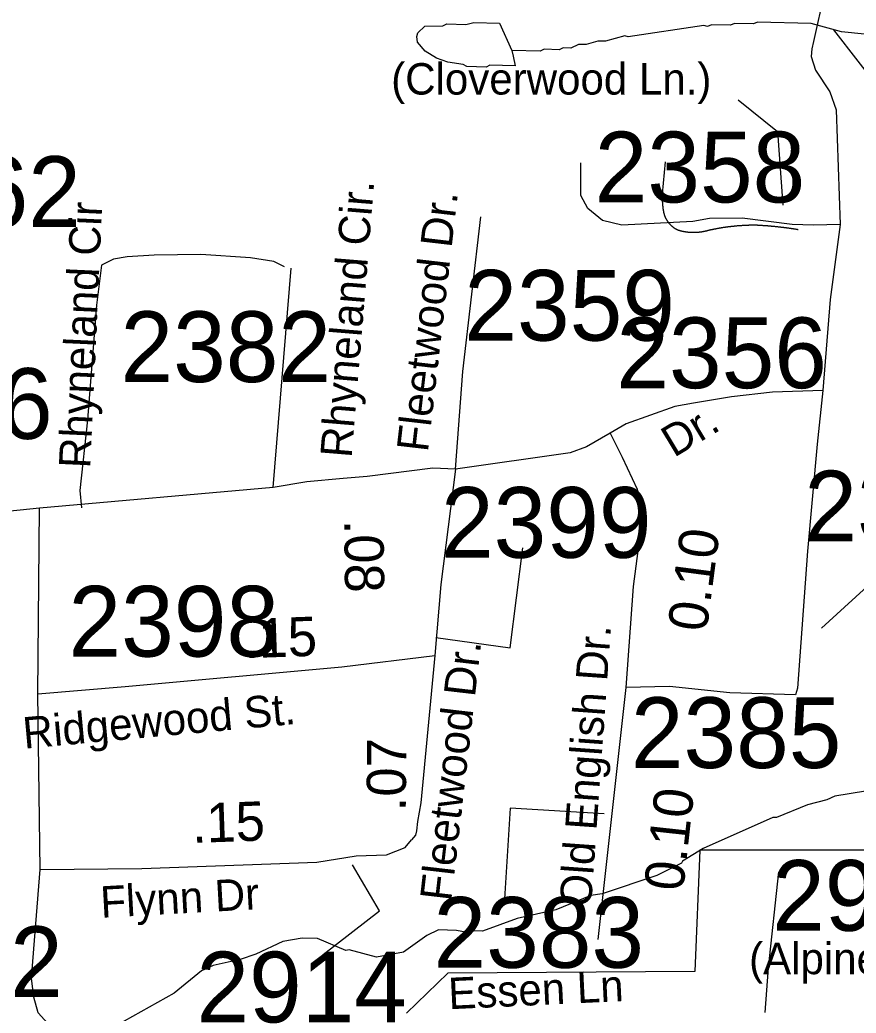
# Model space of a CAD drawing. Extents: x 1268485 to 1426702, y 514839 to 616766.
# Drawn here: x 1359423 to 1361168, y 566605 to 568678 of the extents above; entities that cross this region are included whole.
import ezdxf

# ---------------------------------------------------------------- set-up
doc = ezdxf.new("R2010")
doc.units = 0
for name, color, linetype in [('Old_Level_10', 7, 'Continuous'), ('Old_Level_11', 7, 'Continuous'), ('Old_Level_17', 7, 'Continuous'), ('Old_Level_32', 7, 'Continuous'), ('Old_Level_35', 7, 'Continuous'), ('Old_Level_48', 7, 'Continuous'), ('Old_Level_49', 7, 'Continuous'), ('Old_Level_62', 7, 'Continuous'), ('Old_Level_8', 7, 'Continuous')]:
    doc.layers.add(name, color=color, linetype=linetype)

msp = doc.modelspace()

# ---------------------------------------------------------------- linework, layer by layer
at = {"layer": 'Old_Level_11'}
msp.add_line((1361252.254, 567551.914), (1361095.346, 567407.985), dxfattribs=at)
for points in [[(1361271.868, 567774.351), (1361324.171, 568395.863), (1361121.497, 568657.553)], [(1360921.768, 568511.089), (1361004.035, 568445.228), (1361015.004, 568291.553)], [(1360055.945, 566726.949), (1360173.021, 566818.344), (1360116.824, 566914.425)]]:
    msp.add_lwpolyline(points, dxfattribs=at)
at = {"layer": 'Old_Level_32'}
for p, q in [((1359951.565, 567701.896), (1359989.115, 568159.43)), ((1359951.565, 567701.896), (1359464.122, 567658.608)), ((1359464.122, 567658.608), (1359068.028, 567617.4)), ((1359460.397, 567270.948), (1359464.122, 567658.608)), ((1360687.195, 567284.419), (1360629.111, 566758.185)), ((1359465.442, 566904.518), (1359460.397, 567270.948))]:
    msp.add_line(p, q, dxfattribs=at)
for points in [[(1361138.713, 568816.04), (1361101.609, 568736.719), (1361078.906, 568632.945), (1361075.517, 568617.776), (1361074.067, 568601.819), (1361082.765, 568572.809), (1361113.205, 568527.841), (1361126.251, 568490.128), (1361134.368, 568250.874)], [(1361134.368, 568250.874), (1361079.14, 568249.338), (1361034.204, 568250.789), (1360929.835, 568263.844), (1360861.987, 568263.727), (1360827.245, 568257.209), (1360679.06, 568249.338), (1360638.341, 568259.382), (1360608.031, 568284.151), (1360593.536, 568311.712), (1360593.536, 568379.887)], [(1360332.004, 567740.076), (1360347.383, 567944.317), (1360384.798, 568266.745)], [(1361134.368, 568250.874), (1361113.93, 568094.131), (1361097.985, 567904.111)], [(1361097.985, 567904.111), (1360993.616, 567901.209), (1360908.092, 567891.055), (1360828.366, 567878), (1360789.227, 567870.748), (1360687.757, 567834.485), (1360654.417, 567815.627)], [(1361097.985, 567904.111), (1361086.388, 567792.418), (1361066.095, 567569.036), (1361045.108, 567282.969), (1361041.121, 567269.209)], [(1360654.417, 567815.627), (1360605.132, 567786.617), (1360570.812, 567774.182), (1360332.004, 567740.076)], [(1360654.417, 567815.627), (1360679.442, 567765.363), (1360710.95, 567698.133), (1360716.749, 567670.574), (1360721.098, 567638.662), (1360702.253, 567495.058), (1360687.195, 567284.419)], [(1360332.004, 567740.076), (1360284.414, 567742.241), (1360147.621, 567724.858), (1360097.681, 567720.512), (1360021.684, 567713.994), (1359951.565, 567701.896)], [(1360332.004, 567740.076), (1360301.502, 567499.44), (1360288.96, 567351.344)], [(1359460.397, 567270.948), (1359642.787, 567286.158), (1360094.423, 567327.442), (1360288.96, 567351.344)], [(1360288.96, 567351.344), (1360259.445, 567043.666), (1360252.93, 567004.555), (1360250.759, 566984.999), (1360248.587, 566976.307), (1360240.081, 566966.093)], [(1361041.121, 567269.209), (1360904.328, 567273.554), (1360778.391, 567286.591), (1360687.195, 567284.419)], [(1359465.442, 566904.518), (1359677.529, 566906.776), (1360042.312, 566919.813), (1360124.822, 566932.85), (1360187.79, 566935.023), (1360226.874, 566950.233), (1360240.081, 566966.093)], [(1359932.496, 566085.646), (1359952.768, 566119.535), (1359959.802, 566138.018), (1359968.487, 566305.328), (1359972.829, 566368.341), (1359957.63, 566409.626), (1359933.746, 566427.878), (1359877.291, 566437.873), (1359768.725, 566427.878), (1359692.728, 566430.05), (1359657.987, 566443.088), (1359614.561, 566464.817), (1359579.82, 566490.89), (1359540.736, 566523.484), (1359499.48, 566562.595), (1359461.292, 566605.517), (1359451.935, 566637.721), (1359446.94, 566677.84), (1359465.442, 566904.518)], [(1360978.153, 566605.618), (1360984.667, 566699.05), (1361006.38, 566899.823)]]:
    msp.add_lwpolyline(points, dxfattribs=at)
at = {"layer": 'Old_Level_35'}
msp.add_line((1360763.663, 568314.665), (1360770.327, 568381.82), dxfattribs=at)
for points in [[(1360766.328, 568278.013), (1360766.226, 568278.371), (1360766.226, 568278.73), (1360766.123, 568279.14), (1360766.123, 568279.499), (1360766.021, 568279.858), (1360766.021, 568280.268), (1360766.021, 568280.627), (1360765.918, 568280.934), (1360765.918, 568281.293), (1360765.713, 568281.704), (1360765.713, 568282.062), (1360765.611, 568282.421), (1360765.611, 568282.831), (1360765.508, 568283.19), (1360765.508, 568283.549), (1360765.508, 568283.959), (1360765.406, 568284.267), (1360765.406, 568284.625), (1360765.201, 568284.984), (1360765.201, 568285.394), (1360765.201, 568285.753), (1360765.098, 568286.112), (1360765.098, 568286.522), (1360765.098, 568286.881), (1360764.995, 568287.24), (1360764.995, 568287.65), (1360764.995, 568288.008), (1360764.893, 568288.316), (1360764.893, 568288.675), (1360764.893, 568289.085), (1360764.79, 568289.444), (1360764.79, 568289.803), (1360764.79, 568290.213), (1360764.585, 568290.572), (1360764.585, 568290.931), (1360764.585, 568291.289), (1360764.483, 568291.699), (1360764.483, 568292.059), (1360764.483, 568292.417), (1360764.38, 568292.776), (1360764.38, 568293.135), (1360764.38, 568293.494), (1360764.38, 568293.852), (1360764.278, 568294.263), (1360764.278, 568294.622), (1360764.278, 568294.98), (1360764.278, 568295.39), (1360764.175, 568295.75), (1360764.175, 568296.108), (1360764.175, 568296.518), (1360764.175, 568296.877), (1360764.175, 568297.236), (1360763.97, 568297.646), (1360763.97, 568298.005), (1360763.97, 568298.313), (1360763.97, 568298.671), (1360763.97, 568299.081), (1360763.868, 568299.441), (1360763.868, 568299.799), (1360763.868, 568300.209), (1360763.868, 568300.568), (1360763.868, 568300.927), (1360763.868, 568301.337), (1360763.868, 568301.696), (1360763.765, 568302.055), (1360763.765, 568302.414), (1360763.765, 568302.824), (1360763.765, 568303.182), (1360763.765, 568303.542), (1360763.765, 568303.952), (1360763.765, 568304.31), (1360763.765, 568304.669), (1360763.765, 568304.977), (1360763.663, 568305.387), (1360763.663, 568305.745), (1360763.663, 568306.105), (1360763.663, 568306.515), (1360763.663, 568306.873), (1360763.663, 568307.232), (1360763.663, 568307.643), (1360763.663, 568308.001), (1360763.663, 568308.36), (1360763.663, 568308.77), (1360763.663, 568309.129), (1360763.663, 568309.488), (1360763.663, 568309.898), (1360763.663, 568310.257), (1360763.663, 568310.616), (1360763.663, 568311.026), (1360763.663, 568311.384), (1360763.663, 568311.744), (1360763.663, 568312.102), (1360763.663, 568312.461), (1360763.663, 568312.82), (1360763.663, 568313.179), (1360763.663, 568313.537), (1360763.663, 568313.948), (1360763.663, 568314.307), (1360763.663, 568314.665)], [(1360794.831, 568239.463), (1360794.523, 568239.668), (1360794.01, 568239.924), (1360793.498, 568240.18), (1360793.088, 568240.436), (1360792.575, 568240.693), (1360792.267, 568240.949), (1360791.857, 568241.206), (1360791.345, 568241.462), (1360791.037, 568241.667), (1360790.524, 568241.923), (1360790.114, 568242.231), (1360789.704, 568242.487), (1360789.294, 568242.794), (1360788.884, 568243.051), (1360788.474, 568243.359), (1360787.961, 568243.615), (1360787.654, 568243.922), (1360787.244, 568244.23), (1360786.834, 568244.537), (1360786.423, 568244.897), (1360786.013, 568245.204), (1360785.603, 568245.512), (1360785.296, 568245.819), (1360784.886, 568246.127), (1360784.475, 568246.435), (1360784.168, 568246.742), (1360783.758, 568247.101), (1360783.348, 568247.46), (1360783.04, 568247.767), (1360782.63, 568248.126), (1360782.22, 568248.433), (1360781.912, 568248.793), (1360781.502, 568249.203), (1360781.092, 568249.51), (1360780.887, 568249.869), (1360780.477, 568250.228), (1360780.169, 568250.638), (1360779.759, 568250.946), (1360779.452, 568251.304), (1360779.144, 568251.663), (1360778.734, 568252.073), (1360778.529, 568252.432), (1360778.119, 568252.894), (1360777.914, 568253.252), (1360777.504, 568253.611), (1360777.094, 568254.021), (1360776.889, 568254.432), (1360776.581, 568254.79), (1360776.273, 568255.2), (1360775.966, 568255.61), (1360775.658, 568256.02), (1360775.351, 568256.43), (1360775.146, 568256.892), (1360774.838, 568257.251), (1360774.53, 568257.712), (1360774.223, 568258.123), (1360774.018, 568258.481), (1360773.71, 568258.943), (1360773.505, 568259.353), (1360773.3, 568259.814), (1360772.993, 568260.276), (1360772.787, 568260.686), (1360772.48, 568261.147), (1360772.275, 568261.557), (1360771.967, 568262.019), (1360771.762, 568262.429), (1360771.455, 568262.89), (1360771.25, 568263.3), (1360771.045, 568263.761), (1360770.839, 568264.274), (1360770.634, 568264.684), (1360770.327, 568265.145), (1360770.224, 568265.555), (1360770.019, 568266.068), (1360769.712, 568266.478), (1360769.609, 568266.991), (1360769.404, 568267.452), (1360769.302, 568267.862), (1360768.994, 568268.375), (1360768.891, 568268.836), (1360768.789, 568269.298), (1360768.481, 568269.81), (1360768.379, 568270.271), (1360768.276, 568270.733), (1360767.969, 568271.194), (1360767.866, 568271.707), (1360767.764, 568272.169), (1360767.661, 568272.63), (1360767.456, 568273.142), (1360767.354, 568273.604), (1360767.251, 568274.117), (1360767.149, 568274.629), (1360767.046, 568275.039), (1360766.841, 568275.552), (1360766.738, 568276.065), (1360766.636, 568276.577), (1360766.533, 568277.038), (1360766.533, 568277.551), (1360766.328, 568278.013)], [(1360859.217, 568238.386), (1360858.602, 568238.181), (1360857.987, 568237.976), (1360857.371, 568237.822), (1360856.756, 568237.617), (1360856.141, 568237.515), (1360855.423, 568237.31), (1360854.706, 568237.207), (1360854.091, 568237.002), (1360853.475, 568236.9), (1360852.86, 568236.695), (1360852.245, 568236.54), (1360851.63, 568236.438), (1360850.912, 568236.233), (1360850.297, 568236.13), (1360849.579, 568235.977), (1360848.964, 568235.874), (1360848.349, 568235.772), (1360847.734, 568235.618), (1360847.016, 568235.515), (1360846.401, 568235.413), (1360845.786, 568235.31), (1360845.171, 568235.208), (1360844.351, 568235.105), (1360843.735, 568235.002), (1360843.12, 568234.952), (1360842.505, 568234.797), (1360841.89, 568234.747), (1360841.172, 568234.695), (1360840.455, 568234.644), (1360839.84, 568234.542), (1360839.224, 568234.49), (1360838.507, 568234.439), (1360837.892, 568234.387), (1360837.276, 568234.336), (1360836.456, 568234.234), (1360835.841, 568234.182), (1360835.226, 568234.182), (1360834.611, 568234.131), (1360833.893, 568234.08), (1360833.278, 568234.08), (1360832.663, 568234.08), (1360832.048, 568233.977), (1360831.227, 568233.977), (1360830.612, 568233.977), (1360829.997, 568233.977), (1360829.279, 568233.926), (1360828.664, 568233.926), (1360828.049, 568233.977), (1360827.331, 568233.977), (1360826.614, 568233.977), (1360825.998, 568233.977), (1360825.383, 568233.977), (1360824.666, 568234.08), (1360824.05, 568234.08), (1360823.333, 568234.131), (1360822.718, 568234.131), (1360822, 568234.182), (1360821.385, 568234.234), (1360820.77, 568234.234), (1360819.949, 568234.336), (1360819.334, 568234.387), (1360818.719, 568234.439), (1360818.104, 568234.49), (1360817.386, 568234.542), (1360816.771, 568234.644), (1360816.156, 568234.695), (1360815.541, 568234.797), (1360814.721, 568234.9), (1360814.105, 568235.002), (1360813.49, 568235.054), (1360812.875, 568235.208), (1360812.26, 568235.259), (1360811.542, 568235.362), (1360810.825, 568235.515), (1360810.209, 568235.567), (1360809.594, 568235.669), (1360808.979, 568235.823), (1360808.261, 568235.925), (1360807.646, 568236.079), (1360807.031, 568236.182), (1360806.416, 568236.335), (1360805.801, 568236.49), (1360804.981, 568236.643), (1360804.365, 568236.745), (1360803.75, 568236.95), (1360803.135, 568237.053), (1360802.52, 568237.258), (1360801.905, 568237.361), (1360801.29, 568237.566), (1360800.675, 568237.771), (1360799.854, 568237.925), (1360799.239, 568238.13), (1360798.624, 568238.232), (1360798.009, 568238.438), (1360797.394, 568238.693), (1360796.779, 568238.898), (1360796.163, 568239.053), (1360795.548, 568239.258), (1360794.831, 568239.463)], [(1360959.282, 568249.305), (1360958.257, 568249.305), (1360957.232, 568249.305), (1360956.104, 568249.305), (1360955.079, 568249.305), (1360954.156, 568249.305), (1360953.131, 568249.305), (1360952.106, 568249.305), (1360951.08, 568249.305), (1360950.158, 568249.305), (1360949.03, 568249.254), (1360948.004, 568249.254), (1360946.979, 568249.254), (1360945.954, 568249.254), (1360945.031, 568249.203), (1360944.006, 568249.203), (1360942.981, 568249.151), (1360941.853, 568249.151), (1360940.828, 568249.049), (1360939.905, 568249.049), (1360938.88, 568248.998), (1360937.854, 568248.946), (1360936.829, 568248.946), (1360935.906, 568248.895), (1360934.779, 568248.793), (1360933.753, 568248.741), (1360932.728, 568248.69), (1360931.703, 568248.69), (1360930.78, 568248.638), (1360929.755, 568248.588), (1360928.73, 568248.485), (1360927.602, 568248.433), (1360926.577, 568248.331), (1360925.654, 568248.228), (1360924.629, 568248.177), (1360923.603, 568248.126), (1360922.578, 568248.075), (1360921.655, 568248.023), (1360920.63, 568247.87), (1360919.502, 568247.818), (1360918.477, 568247.665), (1360917.452, 568247.613), (1360916.529, 568247.562), (1360915.504, 568247.46), (1360914.478, 568247.357), (1360913.453, 568247.255), (1360912.53, 568247.101), (1360911.505, 568247.05), (1360910.48, 568246.947), (1360909.352, 568246.793), (1360908.327, 568246.69), (1360907.404, 568246.64), (1360906.379, 568246.485), (1360905.354, 568246.383), (1360904.328, 568246.229), (1360903.406, 568246.127), (1360902.38, 568246.024), (1360901.355, 568245.87), (1360900.33, 568245.768), (1360899.407, 568245.614), (1360898.279, 568245.512), (1360897.254, 568245.307), (1360896.229, 568245.204), (1360895.204, 568245.05), (1360894.281, 568244.948), (1360893.256, 568244.742), (1360892.23, 568244.64), (1360891.205, 568244.435), (1360890.282, 568244.332), (1360889.257, 568244.179), (1360888.232, 568244.025), (1360887.207, 568243.82), (1360886.284, 568243.666), (1360885.259, 568243.512), (1360884.233, 568243.307), (1360883.208, 568243.205), (1360882.285, 568243), (1360881.26, 568242.794), (1360880.235, 568242.641), (1360879.21, 568242.436), (1360878.287, 568242.334), (1360877.262, 568242.128), (1360876.236, 568241.923), (1360875.211, 568241.769), (1360874.288, 568241.513), (1360873.263, 568241.308), (1360872.238, 568241.103), (1360871.212, 568240.949), (1360870.29, 568240.744), (1360869.264, 568240.539), (1360868.239, 568240.334), (1360867.214, 568240.129), (1360866.291, 568239.924), (1360865.266, 568239.668), (1360864.241, 568239.514), (1360863.215, 568239.258), (1360862.293, 568239.053), (1360861.267, 568238.796), (1360860.242, 568238.643), (1360859.217, 568238.386)], [(1361047.045, 568239.975), (1361046.122, 568240.129), (1361045.302, 568240.334), (1361044.276, 568240.436), (1361043.354, 568240.539), (1361042.533, 568240.744), (1361041.611, 568240.898), (1361040.791, 568241.001), (1361039.868, 568241.103), (1361039.048, 568241.257), (1361038.125, 568241.462), (1361037.202, 568241.564), (1361036.382, 568241.667), (1361035.459, 568241.821), (1361034.639, 568241.923), (1361033.716, 568242.077), (1361032.896, 568242.179), (1361031.973, 568242.334), (1361031.153, 568242.436), (1361030.23, 568242.539), (1361029.41, 568242.692), (1361028.487, 568242.794), (1361027.462, 568242.949), (1361026.642, 568243.051), (1361025.719, 568243.205), (1361024.899, 568243.307), (1361023.976, 568243.461), (1361023.156, 568243.564), (1361022.233, 568243.666), (1361021.413, 568243.82), (1361020.49, 568243.922), (1361019.67, 568244.076), (1361018.747, 568244.127), (1361017.825, 568244.23), (1361017.005, 568244.384), (1361016.082, 568244.487), (1361015.159, 568244.537), (1361014.236, 568244.692), (1361013.416, 568244.794), (1361012.493, 568244.948), (1361011.673, 568244.999), (1361010.75, 568245.102), (1361009.828, 568245.255), (1361009.007, 568245.307), (1361008.085, 568245.46), (1361007.265, 568245.512), (1361006.342, 568245.614), (1361005.522, 568245.665), (1361004.496, 568245.819), (1361003.676, 568245.922), (1361002.753, 568246.024), (1361001.831, 568246.127), (1361001.01, 568246.178), (1361000.088, 568246.229), (1360999.268, 568246.383), (1360998.345, 568246.435), (1360997.525, 568246.588), (1360996.602, 568246.64), (1360995.577, 568246.69), (1360994.756, 568246.793), (1360993.834, 568246.895), (1360993.013, 568246.947), (1360992.091, 568247.05), (1360991.27, 568247.101), (1360990.348, 568247.203), (1360989.528, 568247.306), (1360988.605, 568247.357), (1360987.785, 568247.46), (1360986.759, 568247.511), (1360985.837, 568247.562), (1360985.016, 568247.665), (1360984.094, 568247.767), (1360983.273, 568247.818), (1360982.351, 568247.87), (1360981.53, 568247.921), (1360980.608, 568248.023), (1360979.788, 568248.075), (1360978.762, 568248.126), (1360977.84, 568248.177), (1360977.019, 568248.228), (1360976.097, 568248.331), (1360975.276, 568248.383), (1360974.354, 568248.433), (1360973.533, 568248.485), (1360972.611, 568248.588), (1360971.791, 568248.638), (1360970.765, 568248.69), (1360969.843, 568248.741), (1360969.022, 568248.793), (1360968.1, 568248.895), (1360967.279, 568248.895), (1360966.357, 568248.946), (1360965.536, 568248.998), (1360964.614, 568249.049), (1360963.588, 568249.151), (1360962.768, 568249.151), (1360961.845, 568249.203), (1360961.025, 568249.254), (1360960.103, 568249.254), (1360959.282, 568249.305)], [(1359975.337, 568162.416), (1359952.887, 568173.641), (1359904.494, 568181.381), (1359800.738, 568188.046), (1359703.031, 568187.02), (1359647.052, 568183.432), (1359618.242, 568178.255), (1359593.533, 568165.952), (1359582.768, 568082.649), (1359563.8, 567842.943), (1359548.421, 567695.87), (1359551.907, 567659.165)]]:
    msp.add_lwpolyline(points, dxfattribs=at)
at = {"layer": 'Old_Level_48'}
msp.add_lwpolyline([(1361609.702, 568966.838), (1361475.703, 568562.522), (1361416.654, 567762.759), (1361414.343, 567236.294), (1361392.749, 567182.249), (1361341.456, 567111.644), (1361187.577, 567034.621), (1361187.577, 566944.761), (1360841.352, 566944.761), (1360830.947, 566691.845), (1360316.223, 566688.2), (1360229.81, 566604.362)], dxfattribs=at)
at = {"layer": 'Old_Level_49'}
msp.add_lwpolyline([(1361609.702, 568966.838), (1361475.703, 568562.522), (1361416.654, 567762.759), (1361414.343, 567236.294), (1361392.749, 567182.249), (1361341.456, 567111.644), (1361187.577, 567034.621), (1361187.577, 566944.761), (1360841.352, 566944.761), (1360830.947, 566691.845), (1360316.223, 566688.2), (1360229.81, 566604.362)], dxfattribs=at)
at = {"layer": 'Old_Level_62'}
for points in [[(1360449.625, 568614.349), (1360452.189, 568602.302), (1360456.187, 568582.258), (1360403.694, 568583.488), (1360395.594, 568579.695), (1360355.712, 568580.669), (1360347.817, 568584.873), (1360315.931, 568589.692), (1360292.145, 568598.252), (1360268.462, 568612.863), (1360252.878, 568631.266), (1360251.135, 568643.261), (1360253.391, 568651.207), (1360267.744, 568664.894), (1360305.679, 568665.919), (1360313.778, 568669.713), (1360353.764, 568668.739), (1360369.86, 568672.328), (1360423.891, 568670.995), (1360449.625, 568614.349)], [(1361185.25, 568648.029), (1361137.37, 568653.206), (1361073.804, 568670.79), (1360961.845, 568673.609), (1360953.746, 568669.765), (1360913.863, 568670.79), (1360905.764, 568666.996), (1360865.779, 568667.97), (1360857.679, 568664.176), (1360849.682, 568666.381), (1360692.099, 568642.851), (1360685.23, 568644.491), (1360644.938, 568633.47), (1360628.943, 568633.88), (1360604.747, 568626.499), (1360588.753, 568626.857), (1360572.554, 568619.27), (1360556.56, 568619.68), (1360548.46, 568615.887), (1360516.575, 568616.656), (1360508.475, 568612.863), (1360449.625, 568614.349)], [(1361187.3, 567068.051), (1361123.016, 567057.645), (1361106.817, 567050.058), (1361066.627, 567039.088), (1361001.933, 567012.687), (1360993.936, 567012.892), (1360848.452, 566948.506), (1360805.801, 566921.901), (1360803.648, 566917.645), (1360751.77, 566892.014), (1360638.171, 566853.721), (1360614.077, 566850.337), (1360541.386, 566820.143), (1360460.903, 566802.15), (1360388.315, 566775.954), (1360364.324, 566776.57), (1360356.224, 566772.776), (1360334.284, 566777.287), (1360296.349, 566778.262), (1360272.05, 566766.881), (1360223.248, 566732.073), (1360166.961, 566721.462), (1360110.367, 566736.534), (1360103.292, 566735.046), (1360043.93, 566760.525), (1360011.942, 566761.345), (1359971.752, 566754.321), (1359915.157, 566727.767), (1359882.861, 566716.541), (1359826.575, 566703.981), (1359802.276, 566692.55), (1359745.169, 566646.003), (1359605.631, 566568.442)]]:
    msp.add_lwpolyline(points, dxfattribs=at)
at = {"layer": 'Old_Level_8'}
for points in [[(1360290.884, 567388.996), (1360445.965, 567367.169), (1360472.619, 567575.741)], [(1360642.238, 567020.357), (1360445.965, 567032.484), (1360433.849, 566843.313)]]:
    msp.add_lwpolyline(points, dxfattribs=at)

# ---------------------------------------------------------------- texts
at = {"layer": 'Old_Level_10'}
for s, height, rotation, p in [('Rhyneland Cir', 65.61666, 87.400336, (1359569.769, 567741.035)), ('Essen Ln', 65.6167, 2.70135, (1360318.386, 566612.632))]:
    msp.add_text(s, height=height, rotation=rotation, dxfattribs=at).set_placement(p)
at = {"layer": 'Old_Level_11'}
for s, p in [('(Cloverwood Ln.)', (1360197.685, 568522.187)), ('(Alpine Ln.)', (1360944.405, 566685.85))]:
    msp.add_text(s, height=65.61666, dxfattribs=at).set_placement(p)
for s, height, rotation, p in [('Rhyneland Cir.', 65.61666, 85.308339, (1360115.006, 567762.524)), ('Fleetwood Dr.', 65.61666, 83.380986, (1360274.18, 567774.442)), ('Dr.', 65.6167, 30.975456, (1360787.614, 567763.491)), ('Old English Dr.', 65.61666, 85.911211, (1360614.47, 566824.665)), ('Fleetwood Dr.', 65.61666, 83.380986, (1360322.843, 566836.702)), ('Ridgewood St.', 65.61666, 5.222939, (1359432.103, 567156.488)), ('Flynn Dr', 65.6167, 3.148042, (1359592.644, 566803.567))]:
    msp.add_text(s, height=height, rotation=rotation, dxfattribs=at).set_placement(p)
at = {"layer": 'Old_Level_17'}
for s, rotation, p in [('.08', 270.788814, (1360099.474, 567634.156)), ('0.10', 82.523817, (1360855.596, 567398.7)), ('.15', 2.046861, (1359891.839, 567345.335)), ('.07', 89.449408, (1360228.136, 567025.642)), ('0.10', 83.701319, (1360806.614, 566857.388)), ('.15', 2.046861, (1359783.075, 566959.742))]:
    msp.add_text(s, height=82.0208, rotation=rotation, dxfattribs=at).set_placement(p)
at = {"layer": 'Old_Level_8'}
for s, p in [('2358', (1360622.406, 568297.041)), ('2262', (1359110.987, 568245.81)), ('2359', (1360350.487, 568008.434)), ('2382', (1359632.991, 567922.004)), ('2356', (1360667.583, 567909.229)), ('2356', (1359052.186, 567803.403)), ('2357', (1361059.854, 567589.314)), ('2399', (1360301.673, 567555.126)), ('2398', (1359524.498, 567348.857)), ('2385', (1360697.803, 567116.267)), ('2902', (1360992.557, 566776.452)), ('2383', (1360286.05, 566699.29)), ('2262', (1359073.24, 566637.98)), ('2914', (1359791.38, 566585.17))]:
    msp.add_text(s, height=147.6375, dxfattribs=at).set_placement(p)

doc.saveas('drawing.dxf')
